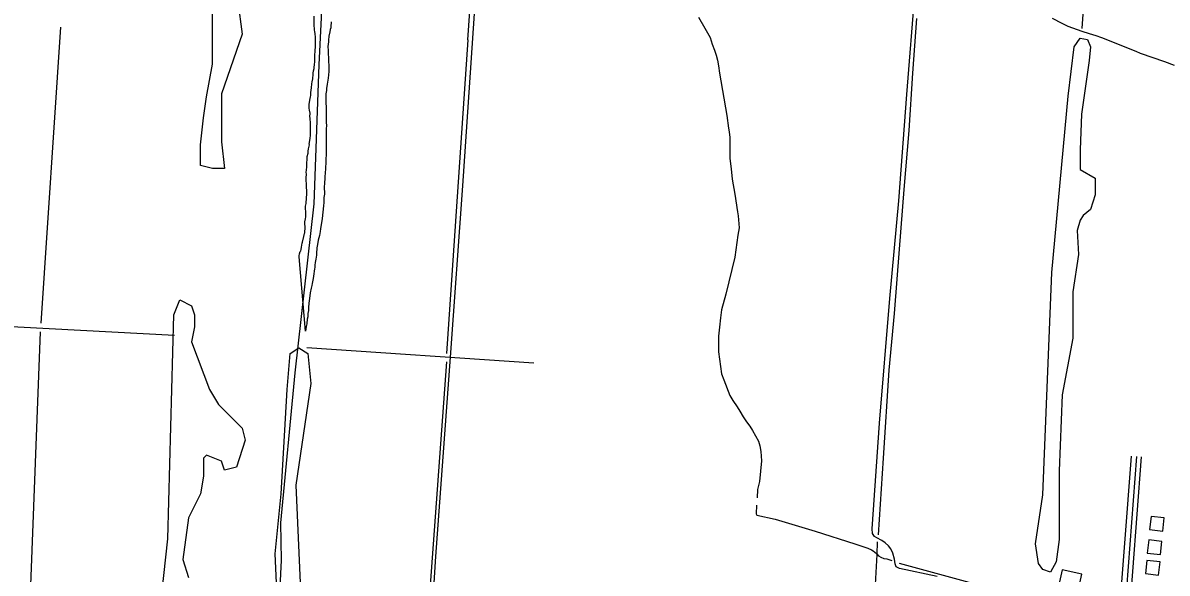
# Model space of a CAD drawing. Extents: x 3219052 to 3256913, y 800770 to 826146.
# Drawn here: x 3245453 to 3248892, y 807605 to 809258 of the extents above; entities that cross this region are included whole.
import ezdxf

# ---------------------------------------------------------------- set-up
doc = ezdxf.new("R2010")
doc.units = 0
for name, color, linetype in [('V-BLDG-OTLN', 7, 'Continuous'), ('V-DTCH-CNTR', 7, 'Continuous'), ('V-ROAD-CNTR', 7, 'Continuous'), ('V-SITE-VEGE', 7, 'Continuous'), ('V-TOPO-SHOR', 7, 'Continuous')]:
    doc.layers.add(name, color=color, linetype=linetype)

msp = doc.modelspace()

# ---------------------------------------------------------------- linework, layer by layer
at = {"layer": 'V-BLDG-OTLN'}
for points in [[(3248843.8, 807776), (3248839.3, 807736.2), (3248879, 807731.7), (3248883.5, 807771.5)], [(3248837.1, 807705.4), (3248832.6, 807665.7), (3248872.3, 807661.2), (3248876.8, 807700.9)], [(3248831.6, 807643.6), (3248827.1, 807603.9), (3248866.8, 807599.4), (3248871.3, 807639.1)], [(3248620.2, 807529.7), (3248636.3, 807601.9), (3248577.2, 807615.1), (3248561, 807543)]]:
    msp.add_lwpolyline(points, close=True, dxfattribs=at)
at = {"layer": 'V-DTCH-CNTR'}
msp.add_line((3246307.2, 808283.7), (3246989.2, 808237.6), dxfattribs=at)
for points in [[(3246775.6, 808768.5), (3246856.3, 809967.2), (3246890, 810502.3), (3246930.5, 811068.6), (3246938.2, 811129.8), (3246934.7, 811154.9), (3246921.5, 811164.6), (3246906.8, 811165.6), (3246895.3, 811163.8), (3246870.2, 811165.8), (3246845.1, 811171.6), (3246817.1, 811182.8), (3246758.3, 811235.3), (3246693.3, 811306.7), (3246660.1, 811363.8), (3246649.4, 811395.9), (3246645.4, 811422.6), (3246643.3, 811473.9), (3246633.5, 811532.7), (3246609.4, 811610.6)], [(3248201.5, 807595), (3248088.1, 807619), (3248078.2, 807624.1), (3248075.3, 807633.7), (3248072.8, 807647.3), (3248067.9, 807665.7), (3248061.6, 807678.4), (3248055.1, 807687.4), (3248044.8, 807696.7), (3248034.5, 807703.6), (3248020.3, 807711.5), (3248013.2, 807715.8), (3248006.9, 807724.6), (3248005.4, 807738.4), (3248027.4, 808055.7), (3248058.8, 808430.1), (3248086, 808724.2), (3248110.1, 809043), (3248135.3, 809356.5)], [(3246591.2, 806156.3), (3246613.7, 806488.1), (3246658.1, 807083.4), (3246694.8, 807655.1), (3246738.5, 808254.6), (3246775.6, 808768.5)], [(3245908.9, 808319.7), (3245438.7, 808344), (3245146.9, 808364.7), (3244982, 808376.4), (3244735.5, 808391.5), (3244456.7, 808424), (3244288.7, 808436.8)]]:
    msp.add_lwpolyline(points, dxfattribs=at)
at = {"layer": 'V-ROAD-CNTR'}
for points in [[(3248746.3, 807447.3), (3248785.2, 807956.7)], [(3248800.2, 807955.6), (3248759.8, 807427.5)], [(3248775.7, 807438.3), (3248815.1, 807954.4)]]:
    msp.add_lwpolyline(points, dxfattribs=at)
at = {"layer": 'V-SITE-VEGE'}
for points in [[(3246112.9, 809224.2), (3246050.2, 809044.9), (3246050.2, 808901.4), (3246059.2, 808820.7), (3246023.3, 808820.7), (3245987.5, 808829.6), (3245987.5, 808892.4), (3245996.4, 808973.1), (3246005.4, 809035.9), (3246023.3, 809134.5), (3246023.3, 809304.9), (3246032.3, 809367.7), (3246068.1, 809430.5), (3246086, 809421.5)], [(3248577.1, 808141.4), (3248568.2, 807912.7), (3248568.2, 807706.4), (3248559.2, 807639.2), (3248541.3, 807607.8), (3248518.9, 807616.7), (3248505.4, 807634.7), (3248496.5, 807693), (3248518.9, 807840.9), (3248545.8, 808509), (3248595, 809038.1), (3248613, 809186.1), (3248630.9, 809213), (3248653.3, 809208.5), (3248662.2, 809186.1), (3248657.8, 809145.7), (3248635.4, 808984.3), (3248630.9, 808876.7), (3248630.9, 808818.4), (3248675.7, 808791.5), (3248675.7, 808742.2), (3248662.2, 808697.4), (3248639.8, 808679.4), (3248630.9, 808666), (3248621.9, 808634.6), (3248626.4, 808562.8), (3248608.5, 808450.7), (3248608.5, 808311.7)]]:
    msp.add_lwpolyline(points, close=True, dxfattribs=at)
for points in [[(3246303.1, 808332.5), (3246283.6, 808555.4), (3246284, 808559), (3246284.4, 808564.5), (3246287.1, 808571.7), (3246288.4, 808573.6), (3246289.3, 808578.1), (3246291.1, 808584.9), (3246293.2, 808596.7), (3246294.1, 808599.9), (3246298.1, 808616.7), (3246299.8, 808625.3), (3246300.7, 808628.1), (3246300.6, 808633.1), (3246301.5, 808639.9), (3246301.3, 808660.7), (3246302.6, 808670.2), (3246303.5, 808675.7), (3246303.4, 808679.8), (3246303.8, 808683.9), (3246303.8, 808690.2), (3246303.2, 808702), (3246303.2, 808708.3), (3246303.6, 808711.5), (3246304.5, 808716.1), (3246304.5, 808719.2), (3246305.7, 808730.1), (3246305.7, 808732.4), (3246307, 808744.2), (3246306.5, 808748.3), (3246306.4, 808752.3), (3246305.9, 808766.4), (3246305.8, 808776.4), (3246305.3, 808783.6), (3246305.2, 808792.7), (3246305.6, 808803.6), (3246305.1, 808809.5), (3246305.9, 808816.3), (3246306.7, 808826.3), (3246306.7, 808832.2), (3246308.3, 808854.4), (3246308.3, 808856.7), (3246310.5, 808867.5), (3246311.3, 808873.4), (3246312.2, 808880.3), (3246314.4, 808891.6), (3246314.3, 808893.9), (3246315.2, 808898.9), (3246315.6, 808905.7), (3246316.9, 808911.1), (3246317.7, 808920.7), (3246317.4, 808957.8), (3246316.4, 808970.1), (3246316.3, 808979.1), (3246316.8, 808983.7), (3246317.2, 808985.9), (3246317.2, 808987.8), (3246316.2, 808990.5), (3246314.4, 808996.8), (3246314.3, 809001.3), (3246313.9, 809003.6), (3246313.8, 809014), (3246316.8, 809031.3), (3246317.7, 809036.7), (3246318.6, 809039.9), (3246319, 809045.8), (3246318.9, 809049.4), (3246320.6, 809063.5), (3246321.1, 809065.8), (3246321.9, 809073.5), (3246321.9, 809075.8), (3246322.7, 809081.7), (3246324.5, 809090.7), (3246326.2, 809103.9), (3246326.2, 809107.1), (3246327, 809114.3), (3246328.8, 809121.6), (3246329.2, 809125.7), (3246330, 809132), (3246330.4, 809142), (3246331.2, 809152), (3246331.1, 809162.4), (3246332, 809172.9), (3246332.7, 809189.2), (3246332.6, 809208.2), (3246333, 809213.2), (3246331.5, 809227.7), (3246331, 809230), (3246330, 809239.5), (3246329, 809251.3), (3246329, 809257.6), (3246328.4, 809278.5)], [(3246380.2, 809261.2), (3246379, 809246.3), (3246378.5, 809243.5), (3246377.2, 809239), (3246375.5, 809231.7), (3246373.3, 809219), (3246372, 809206.8), (3246371.6, 809201.8), (3246370.8, 809194), (3246370.4, 809187.2), (3246370.5, 809175), (3246371.4, 809171.8), (3246371, 809166.4), (3246370.6, 809163.2), (3246371.6, 809155.1), (3246371.7, 809141.9), (3246372.7, 809131), (3246372.8, 809119.3), (3246373.3, 809112.5), (3246371.2, 809092.5), (3246367.7, 809074.3), (3246365.5, 809061.6), (3246365.6, 809054.8), (3246364.3, 809045.7), (3246364.9, 808978.2), (3246365.3, 808975.5), (3246365, 808968.2), (3246365, 808957.8), (3246365.5, 808951), (3246365.2, 808939.6), (3246365.3, 808920.6), (3246365, 808912), (3246365, 808902.5), (3246364.7, 808884.8), (3246364.9, 808864.8), (3246364.1, 808846.7), (3246364.2, 808843.1), (3246363.8, 808835.8), (3246363, 808826.3), (3246363, 808820.4), (3246362.2, 808808.1), (3246360.9, 808796.3), (3246360.5, 808793.6), (3246360.6, 808787.3), (3246359.7, 808781.8), (3246359.8, 808775), (3246359.4, 808766.4), (3246359.6, 808743.7), (3246358.3, 808733.7), (3246357.5, 808719.2), (3246356.7, 808708.8), (3246352.5, 808671.1), (3246350.8, 808658), (3246350.3, 808652.5), (3246348.2, 808639.3), (3246347.3, 808631.6), (3246345.2, 808619.8), (3246341.2, 808605.7), (3246339.1, 808592.6), (3246337.3, 808583), (3246336.5, 808576.7), (3246336.1, 808571.2), (3246335.6, 808569), (3246335.7, 808560.8), (3246333.5, 808549), (3246331.8, 808538.6), (3246331, 808530.8), (3246330.6, 808524), (3246329.7, 808519.5), (3246328.8, 808512.2), (3246327.5, 808504.5), (3246325.4, 808490.4), (3246323.7, 808480.9), (3246323.2, 808475.9), (3246321.5, 808469.1), (3246320.2, 808461.4), (3246317.1, 808447.3), (3246313.7, 808422.8), (3246313.3, 808417.8), (3246312.4, 808413.3), (3246312, 808406), (3246311.6, 808401.5), (3246311.7, 808394.7), (3246309.9, 808385.6), (3246309.6, 808375.1), (3246308.3, 808368.8), (3246307.9, 808364.7), (3246307, 808359.7), (3246306.6, 808354.3), (3246305.7, 808350.6), (3246305.3, 808346.1), (3246304, 808339.3), (3246303.1, 808332.5)], [(3245808.3, 806964.3), (3245888.9, 807708.7), (3245906.8, 808381.2), (3245924.7, 808426.1), (3245960.6, 808408.1), (3245969.5, 808381.2), (3245969.5, 808345.4), (3245960.6, 808300.5), (3246014.4, 808157.1), (3246041.2, 808112.2), (3246112.9, 808040.5), (3246121.9, 808004.6), (3246095, 807923.9), (3246059.2, 807914.9), (3246050.2, 807941.8), (3246005.4, 807959.8), (3245996.4, 807950.8), (3245996.4, 807897), (3245987.5, 807843.2), (3245951.6, 807771.4), (3245933.7, 807645.9), (3245951.6, 807592.1)], [(3246220.5, 807466.5), (3246211.5, 807663.8), (3246229.4, 807843.2), (3246247.3, 808157.1), (3246256.3, 808264.7), (3246283.2, 808282.6), (3246310.1, 808264.7), (3246319, 808175), (3246274.2, 807870.1), (3246301.1, 807260.3)]]:
    msp.add_lwpolyline(points, dxfattribs=at)
at = {"layer": 'V-TOPO-SHOR'}
for p, q in [((3245566.5, 809246), (3245507.5, 808356.4)), ((3246790.8, 809207.7), (3246726.9, 808265)), ((3245505.9, 808330.1), (3245475, 807543.3)), ((3246726.8, 808240.2), (3246643, 807089.9))]:
    msp.add_line(p, q, dxfattribs=at)
for points in [[(3248637, 809241.6), (3248731.9, 810579.6), (3248819.5, 811832.7), (3248867.2, 812650.3), (3248871, 812784.9), (3248991.5, 812841.2)], [(3246222.8, 807479.3), (3246230.6, 807644.1), (3246228.3, 807756), (3246271.4, 808207.6), (3246328.5, 808715.1), (3246344.1, 809132.2), (3246366.8, 809601), (3246383, 809976.6), (3246407.9, 810303.8), (3246438, 810662.1), (3246473.9, 811004.8), (3246499.5, 811372.8), (3246512.8, 811532.6)], [(3246790.8, 809207.7), (3246830.2, 809768.2), (3246842.7, 809955.6)], [(3247483.8, 809275.1), (3247502.8, 809242.7), (3247518.6, 809214.5), (3247525.4, 809194.8), (3247532, 809176.4), (3247536.6, 809161.9), (3247540.6, 809146.4), (3247543.8, 809129.1), (3247547.5, 809107.4), (3247569.3, 808980.2), (3247574.3, 808941.7), (3247575.8, 808931.4), (3247577.7, 808913.7), (3247578.5, 808894.2), (3247578.2, 808871.3), (3247578.4, 808850.6), (3247581.6, 808820.3), (3247584.9, 808788.7), (3247593.4, 808744.2), (3247600.9, 808690.3), (3247603.5, 808678.6), (3247605.8, 808642.9), (3247602.5, 808620.9), (3247592.8, 808554.4), (3247565.7, 808443.6), (3247553.1, 808396.3), (3247549.6, 808372.6), (3247546.8, 808344.5), (3247544.1, 808317), (3247543.7, 808270.1), (3247552.9, 808204), (3247560.5, 808186.2), (3247578, 808139), (3247586.6, 808123.5), (3247599.7, 808104.6), (3247608.1, 808091.6), (3247618.5, 808075.4), (3247628.2, 808059.9), (3247638.6, 808046.5), (3247646.3, 808034.1), (3247664.6, 808002.2), (3247668.4, 807987.7), (3247671.5, 807970.3), (3247673.3, 807942.6), (3247666.8, 807880.9), (3247661.1, 807856.8), (3247660, 807831.9)], [(3248024.8, 807720.4), (3248039.6, 807950.4), (3248057, 808214.7), (3248073.4, 808385.7), (3248087.7, 808578.4), (3248102.1, 808757.8), (3248117.1, 808934.9), (3248127.9, 809106.9), (3248140.5, 809271.5)], [(3248546.6, 809272.9), (3248575.7, 809257.4), (3248594, 809248.9), (3248636.4, 809233.4), (3248657.8, 809226.3), (3248677.7, 809220.1), (3248694.9, 809214.2), (3248798.7, 809173), (3248811.6, 809167.5), (3248884.8, 809142.2), (3248913.4, 809131.8)], [(3247657.9, 807809.9), (3247657.2, 807783.3), (3247659.6, 807780), (3247714.8, 807767.5), (3247834.2, 807731), (3247953.3, 807693.7), (3247992.7, 807680.3), (3248003.4, 807675.7), (3248009, 807672.5), (3248018.6, 807664.5), (3248024.9, 807657.8), (3248031.4, 807653.2), (3248040.9, 807649.3), (3248049.4, 807648.4), (3248064.6, 807643.1)], [(3247851.8, 806616.2), (3247861.5, 806636.6), (3247914.8, 806728.5), (3247948.6, 806799.6), (3247960.6, 806835.3), (3247968.9, 806870.1), (3247975.1, 806905.3), (3247978.2, 806927), (3247978.9, 806954.2), (3247979.8, 806978.1), (3247980.4, 807014.9), (3247991.9, 807199.6), (3248005, 807383.8), (3248016.1, 807571), (3248021.2, 807661.8), (3248022.2, 807699.5)], [(3248087.4, 807635.8), (3248340, 807565.9), (3248419.7, 807537.2), (3248462.1, 807522.1)]]:
    msp.add_lwpolyline(points, dxfattribs=at)

doc.saveas('drawing.dxf')
